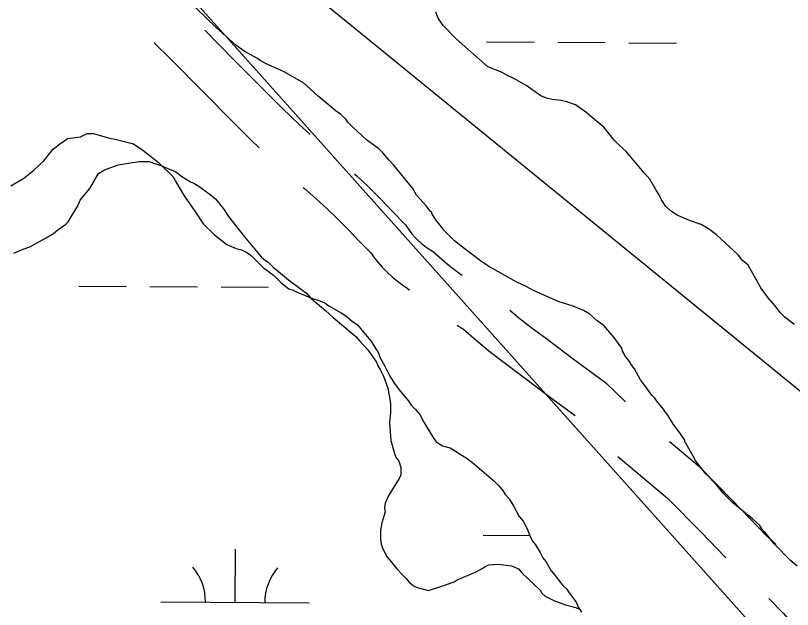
# Model space of a CAD drawing. Extents: x 3172231 to 3210228, y 940198 to 965780.
# Drawn here: x 3188355 to 3188879, y 949757 to 950157 of the extents above; entities that cross this region are included whole.
import ezdxf

# ---------------------------------------------------------------- set-up
doc = ezdxf.new("R2010")
doc.units = 0
for name, color, linetype in [('V-ROAD-CNTR', 7, 'Continuous'), ('V-SITE-VEGE', 7, 'Continuous'), ('V-TOPO-MINR', 7, 'Continuous'), ('V-WETL-SWMP', 7, 'Continuous')]:
    doc.layers.add(name, color=color, linetype=linetype)

msp = doc.modelspace()

# ---------------------------------------------------------------- linework, layer by layer
at = {"layer": 'V-ROAD-CNTR'}
msp.add_line((3188715.284, 949900.228), (3188732.733, 949887.45), dxfattribs=at)
for points in [[(3188483.087, 950147.179), (3188502.753, 950127.221), (3188523.967, 950105.88), (3188535.168, 950094.625), (3188546.515, 950083.771), (3188554.138, 950076.832)], [(3188448.945, 950138.642), (3188460.365, 950127.496), (3188481.431, 950106.117), (3188502.697, 950084.724), (3188514.164, 950073.201), (3188519.661, 950067.943)], [(3188584.111, 950050.352), (3188585.93, 950048.694), (3188593.644, 950041.381), (3188601.317, 950033.805), (3188609.417, 950025.139), (3188618.356, 950015.996), (3188620.979, 950012.254), (3188622.8, 950009.936), (3188624.753, 950007.714), (3188626.83, 950005.595), (3188629.015, 950003.599), (3188631.301, 950001.73), (3188633.681, 949999.994), (3188637.33, 949997.626), (3188646.776, 949989.506), (3188655.532, 949982.753), (3188656.58, 949982.029)], [(3188549.333, 950041.129), (3188550.463, 950040.15), (3188558.091, 950033.474), (3188565.506, 950026.718), (3188572.784, 950019.819), (3188579.811, 950012.881), (3188587.731, 950004.407), (3188595.196, 949996.772), (3188596.883, 949994.366), (3188599.718, 949990.756), (3188602.759, 949987.294), (3188605.986, 949984.005), (3188609.387, 949980.895), (3188612.955, 949977.98), (3188616.661, 949975.276), (3188619.304, 949973.56), (3188621.155, 949971.969)], [(3188688.669, 949958.458), (3188694.584, 949953.576), (3188703.936, 949946.269), (3188713.706, 949939.043), (3188733.199, 949924.291)], [(3188653.236, 949948.269), (3188657.593, 949945.594), (3188666.032, 949938.243), (3188675.796, 949930.184), (3188685.778, 949922.385), (3188695.734, 949915.021), (3188715.095, 949900.369)], [(3188733.01, 949924.432), (3188753.492, 949909.432), (3188766.755, 949896.605)], [(3188796.428, 949869.836), (3188815.538, 949853.801), (3188839.22, 949829.767), (3188861.693, 949806.407), (3188868.358, 949800.522)], [(3188761.651, 949859.855), (3188795.166, 949831.733), (3188817.724, 949808.839), (3188834.437, 949791.466)], [(3188863.458, 949763.991), (3188873.01, 949754.118), (3188882.951, 949742.997), (3188894.844, 949730.181), (3188906.939, 949717.574), (3188919.241, 949705.17), (3188931.101, 949693.606), (3188932.602, 949691.802)]]:
    msp.add_lwpolyline(points, dxfattribs=at)
at = {"layer": 'V-SITE-VEGE'}
for p, q in [((3188490.732, 950148.896), (3188470.674, 950168.584)), ((3188504.094, 950137.014), (3188490.732, 950148.896)), ((3188509.515, 950132.924), (3188504.094, 950137.014)), ((3188518.669, 950128.039), (3188509.515, 950132.924)), ((3188520.336, 950126.815), (3188518.669, 950128.039)), ((3188524.082, 950124.779), (3188520.336, 950126.815)), ((3188536.559, 950119.098), (3188524.082, 950124.779)), ((3188549.879, 950111.354), (3188536.559, 950119.098)), ((3188559.484, 950102.751), (3188549.879, 950111.354)), ((3188571.588, 950092.513), (3188559.484, 950102.751)), ((3188574.504, 950090.469), (3188571.588, 950092.513)), ((3188578.262, 950087.192), (3188574.504, 950090.469)), ((3188579.524, 950085.134), (3188578.262, 950087.192)), ((3188582.866, 950081.853), (3188579.524, 950085.134)), ((3188592.055, 950073.243), (3188582.866, 950081.853)), ((3188600.395, 950067.109), (3188592.055, 950073.243)), ((3188603.317, 950064.238), (3188600.395, 950067.109)), ((3188607.088, 950059.718), (3188603.317, 950064.238)), ((3188610.432, 950056.437), (3188607.088, 950059.718)), ((3188415.466, 950052.992), (3188424.543, 950056.39)), ((3188424.543, 950056.39), (3188438.603, 950058.592)), ((3188438.603, 950058.592), (3188445.228, 950058.653)), ((3188445.228, 950058.653), (3188453.535, 950055.833)), ((3188453.535, 950055.833), (3188463.508, 950051.786)), ((3188623.416, 950040.412), (3188610.432, 950056.437)), ((3188405.646, 950040.479), (3188411.35, 950050.471)), ((3188411.35, 950050.471), (3188415.466, 950052.992)), ((3188463.508, 950051.786), (3188467.68, 950048.511)), ((3188467.68, 950048.511), (3188473.513, 950044.839)), ((3188473.513, 950044.839), (3188475.59, 950044.032)), ((3188475.59, 950044.032), (3188479.753, 950041.585)), ((3188399.097, 950032.551), (3188405.646, 950040.479)), ((3188479.753, 950041.585), (3188486.841, 950036.27)), ((3188625.944, 950035.879), (3188623.416, 950040.412)), ((3188486.841, 950036.27), (3188490.182, 950033.403)), ((3188490.182, 950033.403), (3188495.625, 950026.827)), ((3188632.636, 950028.488), (3188625.944, 950035.879)), ((3188390.952, 950017.984), (3188397.475, 950028.81)), ((3188397.475, 950028.81), (3188399.097, 950032.551)), ((3188635.151, 950025.201), (3188632.636, 950028.488)), ((3188495.625, 950026.827), (3188498.988, 950021.476)), ((3188635.985, 950024.793), (3188635.151, 950025.201)), ((3188636.413, 950023.143), (3188635.985, 950024.793)), ((3188639.354, 950018.617), (3188636.413, 950023.143)), ((3188389.311, 950016.313), (3188390.952, 950017.984)), ((3188498.988, 950021.476), (3188509.879, 950007.916)), ((3188641.865, 950015.739), (3188639.354, 950018.617)), ((3188381.089, 950010.027), (3188383.962, 950012.536)), ((3188383.962, 950012.536), (3188389.311, 950016.313)), ((3188644.38, 950012.45), (3188641.865, 950015.739)), ((3188651.488, 950005.063), (3188644.38, 950012.45)), ((3188365.024, 950001.18), (3188376.147, 950007.08)), ((3188376.147, 950007.08), (3188381.089, 950010.027)), ((3188509.879, 950007.916), (3188521.184, 949994.356)), ((3188656.909, 950000.973), (3188651.488, 950005.063)), ((3188354.297, 949996.939), (3188360.484, 949999.48)), ((3188360.484, 949999.48), (3188365.024, 950001.18)), ((3188661.497, 949997.291), (3188656.909, 950000.973)), ((3188669.005, 949991.565), (3188661.497, 949997.291)), ((3188521.184, 949994.356), (3188522.857, 949992.716)), ((3188522.857, 949992.716), (3188525.774, 949990.672)), ((3188674.004, 949988.298), (3188669.005, 949991.565)), ((3188525.774, 949990.672), (3188529.118, 949987.391)), ((3188529.118, 949987.391), (3188532.87, 949984.528)), ((3188687.326, 949980.555), (3188674.004, 949988.298)), ((3188532.87, 949984.528), (3188539.549, 949978.793)), ((3188693.566, 949977.3), (3188687.326, 949980.555)), ((3188539.549, 949978.793), (3188551.638, 949969.796)), ((3188699.805, 949974.462), (3188693.566, 949977.3)), ((3188704.8, 949971.609), (3188699.805, 949974.462)), ((3188721.429, 949964.31), (3188704.8, 949971.609)), ((3188551.638, 949969.796), (3188554.571, 949966.514)), ((3188554.571, 949966.514), (3188564.587, 949957.912)), ((3188731.399, 949961.092), (3188721.429, 949964.31)), ((3188738.463, 949958.26), (3188731.399, 949961.092)), ((3188564.587, 949957.912), (3188569.599, 949953.402)), ((3188742.626, 949955.815), (3188738.463, 949958.26)), ((3188747.638, 949951.307), (3188742.626, 949955.815)), ((3188569.599, 949953.402), (3188585.037, 949940.713)), ((3188752.221, 949948.036), (3188747.638, 949951.307)), ((3188758.92, 949940.232), (3188752.221, 949948.036)), ((3188585.037, 949940.713), (3188587.552, 949937.424)), ((3188764.372, 949932.83), (3188758.92, 949940.232)), ((3188587.552, 949937.424), (3188592.989, 949931.677)), ((3188592.989, 949931.677), (3188598.863, 949923.45)), ((3188764.804, 949930.762), (3188764.372, 949932.83)), ((3188766.909, 949927.057), (3188764.804, 949930.762)), ((3188598.863, 949923.45), (3188599.713, 949920.974)), ((3188769.424, 949923.768), (3188766.909, 949927.057)), ((3188770.688, 949921.709), (3188769.424, 949923.768)), ((3188599.713, 949920.974), (3188601.392, 949918.508)), ((3188601.392, 949918.508), (3188603.506, 949913.97)), ((3188772.783, 949918.832), (3188770.688, 949921.709)), ((3188776.992, 949911.416), (3188772.783, 949918.832)), ((3188603.506, 949913.97), (3188606.481, 949905.717)), ((3188779.926, 949907.717), (3188776.992, 949911.416)), ((3188784.543, 949901.135), (3188779.926, 949907.717)), ((3188606.481, 949905.717), (3188608.23, 949895.796)), ((3188786.632, 949899.085), (3188784.543, 949901.135)), ((3188787.893, 949897.027), (3188786.632, 949899.085)), ((3188792.497, 949891.688), (3188787.893, 949897.027)), ((3188608.23, 949895.796), (3188608.288, 949889.587)), ((3188793.759, 949889.63), (3188792.497, 949891.688)), ((3188608.288, 949889.587), (3188607.526, 949882.539)), ((3188795.436, 949887.573), (3188793.759, 949889.63)), ((3188799.219, 949881.399), (3188795.436, 949887.573)), ((3188607.526, 949882.539), (3188608.466, 949870.54)), ((3188803.413, 949875.642), (3188799.219, 949881.399)), ((3188608.466, 949870.54), (3188611.032, 949861.871)), ((3188806.772, 949870.706), (3188803.413, 949875.642)), ((3188806.78, 949869.877), (3188806.772, 949870.706)), ((3188812.25, 949860.405), (3188806.78, 949869.877)), ((3188611.032, 949861.871), (3188611.882, 949859.395)), ((3188813.938, 949857.105), (3188812.25, 949860.405)), ((3188611.882, 949859.395), (3188613.979, 949856.515)), ((3188613.979, 949856.515), (3188615.259, 949852.387)), ((3188817.292, 949852.583), (3188813.938, 949857.105)), ((3188615.259, 949852.387), (3188615.308, 949847.418)), ((3188821.061, 949848.063), (3188817.292, 949852.583)), ((3188614.088, 949844.922), (3188607.153, 949833.678)), ((3188615.308, 949847.418), (3188614.088, 949844.922)), ((3188828.169, 949840.678), (3188821.061, 949848.063)), ((3188833.195, 949834.514), (3188828.169, 949840.678)), ((3188839.464, 949828.362), (3188833.195, 949834.514)), ((3188607.153, 949833.678), (3188604.722, 949828.271)), ((3188604.722, 949828.271), (3188604.337, 949824.956)), ((3188604.337, 949824.956), (3188604.773, 949822.476)), ((3188852.399, 949817.716), (3188839.464, 949828.362)), ((3188604.773, 949822.476), (3188602.359, 949814.998)), ((3188602.359, 949814.998), (3188601.578, 949810.026)), ((3188857.411, 949813.208), (3188852.399, 949817.716)), ((3188859.516, 949809.502), (3188857.411, 949813.208)), ((3188601.578, 949810.026), (3188601.632, 949804.228)), ((3188861.183, 949808.277), (3188859.516, 949809.502)), ((3188867.048, 949800.877), (3188861.183, 949808.277)), ((3188601.632, 949804.228), (3188602.076, 949800.92)), ((3188602.076, 949800.92), (3188602.932, 949798.031)), ((3188602.932, 949798.031), (3188605.881, 949792.259)), ((3188878.335, 949789.388), (3188867.048, 949800.877)), ((3188605.881, 949792.259), (3188612.586, 949784.043)), ((3188672.607, 949785.845), (3188674.67, 949786.693)), ((3188674.67, 949786.693), (3188680.877, 949787.164)), ((3188680.877, 949787.164), (3188684.606, 949786.785)), ((3188684.606, 949786.785), (3188689.581, 949786.003)), ((3188882.511, 949785.702), (3188878.335, 949789.388)), ((3188612.586, 949784.043), (3188615.931, 949780.346)), ((3188653.233, 949776.553), (3188666.019, 949782.056)), ((3188666.019, 949782.056), (3188670.139, 949784.164)), ((3188670.139, 949784.164), (3188672.607, 949785.845)), ((3188689.581, 949786.003), (3188692.073, 949785.198)), ((3188692.073, 949785.198), (3188694.568, 949783.979)), ((3188694.568, 949783.979), (3188697.081, 949781.104)), ((3188615.931, 949780.346), (3188618.857, 949777.477)), ((3188618.857, 949777.477), (3188620.95, 949775.009)), ((3188651.175, 949775.294), (3188653.233, 949776.553)), ((3188697.081, 949781.104), (3188709.197, 949769.625)), ((3188620.95, 949775.009), (3188623.873, 949772.554)), ((3188623.873, 949772.554), (3188626.367, 949771.335)), ((3188626.367, 949771.335), (3188633.841, 949769.334)), ((3188633.841, 949769.334), (3188642.919, 949772.318)), ((3188642.919, 949772.318), (3188651.175, 949775.294)), ((3188709.197, 949769.625), (3188710.456, 949767.567)), ((3188710.456, 949767.567), (3188712.547, 949765.515)), ((3188712.547, 949765.515), (3188718.37, 949762.672)), ((3188718.37, 949762.672), (3188726.263, 949759.846)), ((3188726.263, 949759.846), (3188733.32, 949757.843)), ((3188733.32, 949757.843), (3188736.23, 949756.626))]:
    msp.add_line(p, q, dxfattribs=at)
at = {"layer": 'V-TOPO-MINR'}
for points in [[(3188410.53, 950802.587), (3188403.635, 950776.137), (3188397.346, 950749.517), (3188393.255, 950730.758), (3188386.042, 950694.528), (3188379.713, 950658.161), (3188374.711, 950621.588), (3188370.594, 950584.877), (3188360.104, 950472.984), (3188358.899, 950448.727), (3188359.103, 950424.545), (3188361.42, 950400.472), (3188365.145, 950376.473), (3188373.684, 950333.878), (3188374.419, 950331.338), (3188375.409, 950328.928), (3188376.783, 950326.715), (3188378.414, 950324.633), (3188410.776, 950289.75), (3188429.505, 950271.21), (3188449.17, 950253.822), (3188470.237, 950238.164), (3188492.239, 950223.658), (3189310.522, 949557.144)], [(3188350.65, 950314.427), (3188360.348, 950298.59), (3188371.754, 950283.624), (3189116.452, 949450.524), (3189128.481, 949437.392), (3189140.717, 949424.462), (3189153.265, 949411.833), (3189166.02, 949399.405), (3189181.307, 949384.869), (3189186.593, 949379.879), (3189191.902, 949374.915), (3189197.246, 949369.99), (3189202.615, 949365.09), (3189207.88, 949360.094), (3189212.983, 949354.946), (3189217.845, 949349.568), (3189222.546, 949344.038), (3189258.278, 949299.984), (3189261.644, 949295.826), (3189265.004, 949291.662), (3189268.356, 949287.492), (3189271.701, 949283.317), (3190177.18, 948464.824)]]:
    msp.add_lwpolyline(points, dxfattribs=at)
at = {"layer": 'V-WETL-SWMP'}
for p, q in [((3188673.128, 950139.32), (3188705.127, 950139.102)), ((3188721.127, 950138.993), (3188753.126, 950138.775)), ((3188769.126, 950138.666), (3188801.125, 950138.449)), ((3188398.094, 949974.687), (3188430.094, 949974.469)), ((3188446.093, 949974.36), (3188478.092, 949974.142)), ((3188494.092, 949974.033), (3188526.091, 949973.816)), ((3188670.865, 949806.652), (3188702.209, 949806.439)), ((3188503.489, 949761.361), (3188503.734, 949797.36)), ((3188453.49, 949761.701), (3188553.487, 949761.02))]:
    msp.add_line(p, q, dxfattribs=at)
for points in [[(3188880.532, 949948.779), (3188874.275, 949953.689), (3188871.35, 949956.56), (3188867.577, 949961.493), (3188862.973, 949966.833), (3188857.942, 949973.411), (3188849.519, 949988.652), (3188845.762, 949991.93), (3188842.829, 949995.629), (3188828.211, 950009.156), (3188822.79, 950013.246), (3188817.794, 950016.098), (3188809.901, 950018.922), (3188805.327, 950020.95), (3188802.004, 950022.161), (3188797.836, 950025.021), (3188794.079, 950028.298), (3188790.721, 950033.235), (3188789.451, 950036.122), (3188787.35, 950039.415), (3188783.141, 950046.828), (3188779.376, 950050.934), (3188767.234, 950065.312), (3188762.223, 950069.82), (3188759.298, 950072.691), (3188752.174, 950081.734), (3188745.914, 950087.058), (3188740.071, 950091.972), (3188732.986, 950096.875), (3188727.171, 950098.891), (3188723.437, 950099.684), (3188717.219, 950100.454), (3188713.485, 950101.247), (3188709.743, 950102.868), (3188699.741, 950109.814), (3188695.16, 950112.67), (3188690.582, 950115.111), (3188687.673, 950116.326), (3188683.095, 950118.768), (3188673.952, 950122.409), (3188652.659, 950141.257), (3188643.88, 950150.284), (3188640.521, 950155.221), (3188638.826, 950159.346)], [(3188352.303, 950042.202), (3188361.07, 950047.47), (3188367.763, 950052.718), (3188374.446, 950059.004), (3188380.596, 950066.841), (3188385.229, 950070.514), (3188387.808, 950072.094), (3188390.381, 950074.193), (3188399.187, 950075.312), (3188403.835, 950077.43), (3188407.983, 950077.469), (3188418.902, 950074.459), (3188423.579, 950073.465), (3188435.016, 950070.461), (3188441.278, 950066.37), (3188451.727, 950058.17), (3188461.672, 950048.409), (3188463.256, 950045.312), (3188465.888, 950041.188), (3188469.053, 950035.513), (3188476.409, 950025.21), (3188479.041, 950021.085), (3188482.196, 950016.447), (3188489.524, 950009.255), (3188497.884, 950002.591), (3188504.131, 950000.057), (3188507.77, 949999.053), (3188511.938, 949997.018), (3188514.55, 949994.968), (3188522.401, 949987.262), (3188529.191, 949982.139), (3188534.425, 949977.002), (3188539.65, 949972.902), (3188542.771, 949971.894), (3188545.897, 949970.367)], [(3188545.897, 949970.367), (3188555.788, 949966.311), (3188558.909, 949965.303), (3188564.114, 949963.277), (3188566.726, 949961.227), (3188575.067, 949956.637), (3188578.198, 949954.592), (3188582.38, 949951.001), (3188586.034, 949948.442), (3188591.278, 949942.268), (3188594.952, 949937.635), (3188597.055, 949934.543), (3188600.215, 949929.386), (3188601.281, 949926.284), (3188604.446, 949920.609), (3188607.615, 949914.415), (3188610.775, 949909.259), (3188614.977, 949903.593), (3188620.221, 949897.419), (3188622.324, 949894.327), (3188624.941, 949891.758), (3188628.086, 949888.157), (3188630.727, 949882.996), (3188636.524, 949873.197), (3188639.15, 949869.591), (3188643.323, 949867.037), (3188648.523, 949865.53), (3188660, 949858.376), (3188665.224, 949854.276), (3188677.771, 949843.503), (3188681.435, 949839.906), (3188684.057, 949836.819), (3188685.637, 949834.241), (3188688.259, 949831.154), (3188691.419, 949825.997), (3188695.111, 949819.29), (3188697.733, 949816.203), (3188700.375, 949811.041), (3188701.969, 949806.907), (3188704.082, 949802.778), (3188706.18, 949800.205), (3188709.34, 949795.048), (3188710.93, 949791.433), (3188713.028, 949788.859), (3188716.716, 949782.67), (3188719.338, 949779.583), (3188721.965, 949775.977), (3188724.587, 949772.89), (3188727.204, 949770.322), (3188728.784, 949767.743), (3188733.509, 949761.564), (3188735.099, 949757.949), (3188737.202, 949754.857)]]:
    msp.add_lwpolyline(points, dxfattribs=at)
for centre, start, end in [((3188448.25, 949762.211), 358.83817, 40.38182), ((3188558.734, 949761.459), 138.83816, 180.38182)]:
    msp.add_arc(centre, 35.246, start, end, dxfattribs=at)

doc.saveas('drawing.dxf')
